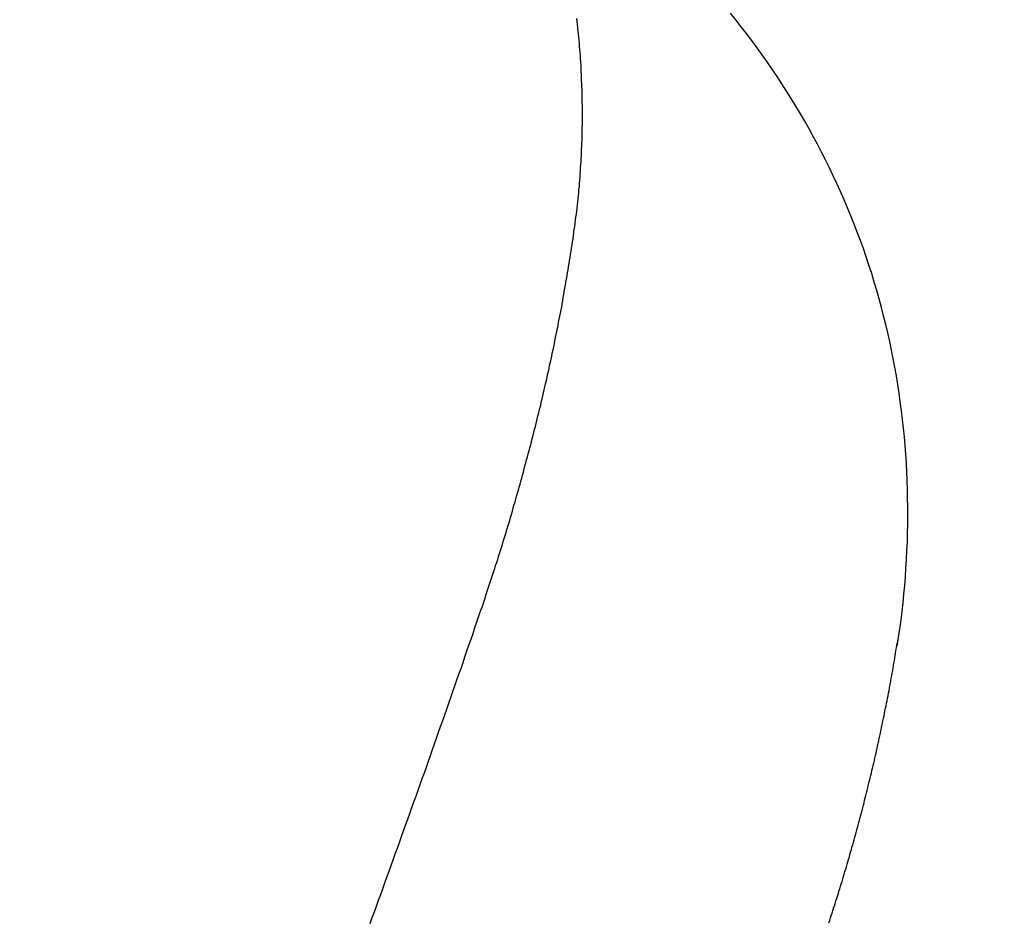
# Model space of a CAD drawing. Header units: millimetres. Extents: x 11979 to 37895, y 18730 to 47884.
# Tile 642 of 656: x 35835.55 to 35840.38, y 46392.47 to 46396.9. Entities that reach past the tile are written whole.
import ezdxf

# ---------------------------------------------------------------- set-up
doc = ezdxf.new("R2010")
doc.units = ezdxf.units.MM
for name, color, linetype in [('- niebieska cienka - izolacja', 120, 'Continuous'), ('-WYMIAR', 8, 'Continuous'), ('PROJEKTOWANE', 5, 'Continuous')]:
    doc.layers.add(name, color=color, linetype=linetype)
doc.styles.get("Standard").update_dxf_attribs({"font": 'arial.ttf'})
doc.dimstyles.new('CZA-KROPKA-50', dxfattribs={"dimtxt": 12, "dimasz": 1, "dimexe": 2, "dimexo": 25, "dimgap": 4, "dimtad": 1, "dimdec": 1, "dimrnd": 0.5, "dimzin": 9, "dimdsep": 46, "dimtxsty": 'Standard', "dimblk": 'CZA-KROPKA', "dimblk1": 'CZA-KROPKA', "dimblk2": 'CZA-KROPKA', "dimsah": 1, "dimcen": -20, "dimse1": 1, "dimse2": 1, "dimclrd": 8, "dimclre": 8, "dimclrt": 9, "dimadec": 0, "dimazin": 0, "dimtfac": 1, "dimtdec": 1, "dimtmove": 1, "dimatfit": 3, "dimldrblk": 'CZA-KROPKA', "dimfxl": 1, "dimtolj": 1, "dimtzin": 9, "dimarcsym": 0})

# ---------------------------------------------------------------- blocks, each defined once
blk = doc.blocks.new('CZA-KROPKA')
at = {"layer": '-WYMIAR', "linetype": 'ByBlock'}
for p, q in [((0, 10), (0, -10)), ((5, 0), (-5, 0))]:
    blk.add_line(p, q, dxfattribs=at)
at = {"layer": '-WYMIAR', "linetype": 'ByBlock', "const_width": 2.5}
blk.add_lwpolyline([(-1.25, 0, 1), (1.25, 0, 1)], format="xyb", close=True, dxfattribs=at)
blk = doc.blocks.new('*D2897')
at = {"layer": '-WYMIAR', "color": 8, "lineweight": -2}
blk.add_line((34132.9262, 45927.4655), (36406.9262, 45927.4655), dxfattribs=at)
at = {"layer": 'Defpoints', "color": 0}
for p in [(34131.9262, 46435.1223), (36407.9262, 46406.1223), (36407.9262, 45927.4655)]:
    blk.add_point(p, dxfattribs=at)
at = {"layer": '-WYMIAR', "color": 8, "lineweight": -2, "rotation": 180}
blk.add_blockref('CZA-KROPKA', (34131.9262, 45927.4655), dxfattribs=at)
at = {"layer": '-WYMIAR', "color": 8, "lineweight": -2}
blk.add_blockref('CZA-KROPKA', (36407.9262, 45927.4655), dxfattribs=at)
at = {"layer": '-WYMIAR', "color": 9, "insert": (35269.9262, 45937.5924), "char_height": 12, "attachment_point": 5}
blk.add_mtext('\\A1;2276', dxfattribs=at)
blk = doc.blocks.new('Pisuar NOVA PRO ze zintegrowanym ceramicznym sitkiem')
for points in [[(0.120453, -0.152934, 0), (0.120523, -0.152513, 0), (0.120583, -0.15209, 0), (0.120643, -0.151667, 0), (0.120693, -0.151242, 0), (0.120743, -0.150817, 0), (0.120783, -0.150391, 0), (0.120823, -0.149965, 0), (0.120853, -0.149537, 0), (0.120883, -0.14911, 0), (0.120913, -0.148681, 0), (0.120933, -0.148253, 0), (0.120953, -0.147823, 0), (0.120963, -0.147394, 0), (0.120973, -0.146964, 0), (0.120973, -0.146534, 0), (0.120973, -0.146104, 0), (0.120963, -0.145674, 0), (0.120953, -0.145244, 0), (0.120943, -0.144814, 0), (0.120923, -0.144384, 0), (0.120903, -0.143954, 0), (0.120873, -0.143524, 0), (0.120843, -0.143094, 0), (0.120803, -0.142665, 0), (0.120763, -0.142237, 0), (0.120713, -0.141808, 0), (0.120663, -0.141381, 0), (0.120603, -0.140953, 0), (0.120543, -0.140527, 0), (0.120483, -0.140101, 0), (0.120413, -0.139676, 0), (0.120333, -0.139252, 0), (0.120253, -0.138828, 0), (0.120173, -0.138406, 0), (0.120083, -0.137984, 0), (0.119993, -0.137564, 0), (0.119893, -0.137144, 0), (0.119783, -0.136726, 0), (0.119683, -0.136309, 0), (0.119563, -0.135894, 0), (0.119453, -0.135479, 0), (0.119323, -0.135067, 0), (0.119203, -0.134655, 0), (0.119063, -0.134245, 0), (0.118933, -0.133837, 0), (0.118793, -0.13343, 0), (0.118643, -0.133025, 0), (0.118493, -0.132622, 0), (0.118333, -0.13222, 0), (0.118173, -0.13182, 0), (0.118013, -0.131422, 0), (0.117843, -0.131026, 0), (0.117673, -0.130632, 0), (0.117493, -0.13024, 0), (0.117313, -0.12985, 0), (0.117123, -0.129461, 0), (0.116933, -0.129075, 0), (0.116733, -0.128691, 0), (0.116543, -0.12831, 0), (0.116333, -0.12793, 0), (0.116123, -0.127553, 0), (0.115913, -0.127178, 0), (0.115703, -0.126806, 0), (0.115483, -0.126436, 0), (0.115253, -0.126068, 0), (0.115023, -0.125703, 0), (0.114793, -0.125341, 0), (0.114553, -0.124981, 0), (0.114313, -0.124624, 0), (0.114073, -0.124269, 0), (0.113823, -0.123918, 0), (0.113573, -0.123569, 0), (0.113323, -0.123222, 0), (0.113063, -0.122879, 0), (0.112793, -0.122539, 0), (0.112533, -0.122202, 0), (0.112263, -0.121867, 0)], [(0.104603, -0.132489, 0), (0.104623, -0.13234, 0), (0.104643, -0.132189, 0), (0.104663, -0.132039, 0), (0.104683, -0.131889, 0), (0.104703, -0.131738, 0), (0.104723, -0.131588, 0), (0.104743, -0.131437, 0), (0.104763, -0.131286, 0), (0.104773, -0.131135, 0), (0.104793, -0.130984, 0), (0.104803, -0.130833, 0), (0.104823, -0.130682, 0), (0.104833, -0.130531, 0), (0.104853, -0.130379, 0), (0.104863, -0.130227, 0), (0.104873, -0.130076, 0), (0.104883, -0.129924, 0), (0.104893, -0.129772, 0), (0.104903, -0.12962, 0), (0.104913, -0.129468, 0), (0.104923, -0.129316, 0), (0.104933, -0.129164, 0), (0.104943, -0.129011, 0), (0.104953, -0.128859, 0), (0.104963, -0.128707, 0), (0.104963, -0.128554, 0), (0.104973, -0.128402, 0), (0.104973, -0.128249, 0), (0.104983, -0.128096, 0), (0.104983, -0.127944, 0), (0.104993, -0.127791, 0), (0.104993, -0.127638, 0), (0.104993, -0.127485, 0), (0.105003, -0.127332, 0), (0.105003, -0.127179, 0), (0.105003, -0.127026, 0), (0.105003, -0.126873, 0), (0.105003, -0.12672, 0), (0.105003, -0.126567, 0), (0.105003, -0.126414, 0), (0.104993, -0.126261, 0), (0.104993, -0.126108, 0), (0.104993, -0.125955, 0), (0.104983, -0.125802, 0), (0.104983, -0.125648, 0), (0.104973, -0.125495, 0), (0.104973, -0.125342, 0), (0.104963, -0.125189, 0), (0.104963, -0.125036, 0), (0.104953, -0.124883, 0), (0.104943, -0.12473, 0), (0.104933, -0.124576, 0), (0.104933, -0.124423, 0), (0.104923, -0.12427, 0), (0.104913, -0.124117, 0), (0.104903, -0.123964, 0), (0.104883, -0.123811, 0), (0.104873, -0.123658, 0), (0.104863, -0.123505, 0), (0.104853, -0.123352, 0), (0.104843, -0.123199, 0), (0.104823, -0.123046, 0), (0.104813, -0.122894, 0), (0.104793, -0.122741, 0), (0.104783, -0.122588, 0), (0.104763, -0.122436, 0), (0.104743, -0.122283, 0), (0.104733, -0.122131, 0)], [(0.099923, -0.151453, 0), (0.099973, -0.151308, 0), (0.100023, -0.151162, 0), (0.100073, -0.151017, 0), (0.100123, -0.150871, 0), (0.100173, -0.150725, 0), (0.100223, -0.150579, 0), (0.100263, -0.150433, 0), (0.100313, -0.150287, 0), (0.100363, -0.150141, 0), (0.100413, -0.149995, 0), (0.100463, -0.149849, 0), (0.100513, -0.149703, 0), (0.100553, -0.149556, 0), (0.100603, -0.14941, 0), (0.100653, -0.149263, 0), (0.100703, -0.149117, 0), (0.100743, -0.14897, 0), (0.100793, -0.148823, 0), (0.100843, -0.148677, 0), (0.100883, -0.14853, 0), (0.100933, -0.148383, 0), (0.100983, -0.148236, 0), (0.101023, -0.148089, 0), (0.101073, -0.147942, 0), (0.101113, -0.147795, 0), (0.101163, -0.147647, 0), (0.101203, -0.1475, 0), (0.101253, -0.147353, 0), (0.101293, -0.147205, 0), (0.101343, -0.147058, 0), (0.101383, -0.14691, 0), (0.101433, -0.146762, 0), (0.101473, -0.146615, 0), (0.101513, -0.146467, 0), (0.101563, -0.146319, 0), (0.101603, -0.146171, 0), (0.101643, -0.146023, 0), (0.101693, -0.145875, 0), (0.101733, -0.145727, 0), (0.101773, -0.145579, 0), (0.101813, -0.14543, 0), (0.101863, -0.145282, 0), (0.101903, -0.145134, 0), (0.101943, -0.144985, 0), (0.101983, -0.144837, 0), (0.102023, -0.144688, 0), (0.102063, -0.14454, 0), (0.102103, -0.144391, 0), (0.102143, -0.144242, 0), (0.102183, -0.144094, 0), (0.102223, -0.143945, 0), (0.102263, -0.143796, 0), (0.102303, -0.143647, 0), (0.102343, -0.143498, 0), (0.102383, -0.143349, 0), (0.102423, -0.1432, 0), (0.102463, -0.143051, 0), (0.102503, -0.142901, 0), (0.102543, -0.142752, 0), (0.102583, -0.142603, 0), (0.102613, -0.142453, 0), (0.102653, -0.142304, 0), (0.102693, -0.142154, 0), (0.102733, -0.142005, 0), (0.102763, -0.141855, 0), (0.102803, -0.141706, 0), (0.102843, -0.141556, 0), (0.102873, -0.141406, 0), (0.102913, -0.141256, 0), (0.102953, -0.141106, 0), (0.102983, -0.140956, 0), (0.103023, -0.140806, 0), (0.103053, -0.140656, 0), (0.103093, -0.140506, 0), (0.103123, -0.140356, 0), (0.103163, -0.140206, 0), (0.103193, -0.140056, 0), (0.103233, -0.139906, 0), (0.103263, -0.139755, 0), (0.103293, -0.139605, 0), (0.103333, -0.139454, 0), (0.103363, -0.139304, 0), (0.103393, -0.139153, 0), (0.103433, -0.139003, 0), (0.103463, -0.138852, 0), (0.103493, -0.138702, 0), (0.103523, -0.138551, 0), (0.103563, -0.1384, 0), (0.103593, -0.138249, 0), (0.103623, -0.138098, 0), (0.103653, -0.137948, 0), (0.103683, -0.137797, 0), (0.103713, -0.137646, 0), (0.103743, -0.137495, 0), (0.103773, -0.137344, 0), (0.103803, -0.137193, 0), (0.103833, -0.137041, 0), (0.103863, -0.13689, 0), (0.103893, -0.136739, 0), (0.103923, -0.136588, 0), (0.103953, -0.136436, 0), (0.103983, -0.136285, 0), (0.104003, -0.136134, 0), (0.104033, -0.135982, 0), (0.104063, -0.135831, 0), (0.104093, -0.135679, 0), (0.104113, -0.135528, 0), (0.104143, -0.135376, 0), (0.104173, -0.135225, 0), (0.104193, -0.135073, 0), (0.104223, -0.134921, 0), (0.104253, -0.13477, 0), (0.104273, -0.134618, 0), (0.104303, -0.134466, 0), (0.104323, -0.134314, 0), (0.104353, -0.134162, 0), (0.104373, -0.13401, 0), (0.104403, -0.133858, 0), (0.104423, -0.133706, 0), (0.104443, -0.133554, 0), (0.104473, -0.133402, 0), (0.104493, -0.13325, 0), (0.104513, -0.133098, 0), (0.104543, -0.132946, 0), (0.104563, -0.132794, 0), (0.104583, -0.132642, 0), (0.104603, -0.132489, 0)], [(0.094583, -0.166541, 0), (0.094683, -0.166257, 0), (0.094793, -0.165973, 0), (0.094893, -0.165689, 0), (0.094993, -0.165405, 0), (0.095103, -0.165121, 0), (0.095203, -0.164837, 0), (0.095303, -0.164553, 0), (0.095403, -0.164269, 0), (0.095513, -0.163985, 0), (0.095613, -0.163701, 0), (0.095713, -0.163417, 0), (0.095813, -0.163133, 0), (0.095923, -0.162849, 0), (0.096023, -0.162565, 0), (0.096123, -0.162281, 0), (0.096223, -0.161996, 0), (0.096323, -0.161712, 0), (0.096433, -0.161428, 0), (0.096533, -0.161144, 0), (0.096633, -0.160859, 0), (0.096733, -0.160575, 0), (0.096833, -0.16029, 0), (0.096933, -0.160006, 0), (0.097033, -0.159722, 0), (0.097143, -0.159437, 0), (0.097243, -0.159153, 0), (0.097343, -0.158868, 0), (0.097443, -0.158583, 0), (0.097543, -0.158299, 0), (0.097643, -0.158014, 0), (0.097743, -0.157729, 0), (0.097843, -0.157445, 0), (0.097943, -0.15716, 0), (0.098043, -0.156875, 0), (0.098143, -0.15659, 0), (0.098243, -0.156305, 0), (0.098343, -0.15602, 0), (0.098443, -0.155735, 0), (0.098543, -0.15545, 0), (0.098643, -0.155165, 0), (0.098743, -0.15488, 0), (0.098843, -0.154594, 0), (0.098943, -0.154309, 0), (0.099043, -0.154024, 0), (0.099143, -0.153738, 0), (0.099233, -0.153453, 0), (0.099333, -0.153168, 0), (0.099433, -0.152882, 0), (0.099533, -0.152596, 0), (0.099633, -0.152311, 0), (0.099723, -0.152025, 0), (0.099823, -0.151739, 0), (0.099923, -0.151453, 0)], [(0.117103, -0.166511, 0), (0.117143, -0.166392, 0), (0.117183, -0.166273, 0), (0.117213, -0.166153, 0), (0.117253, -0.166034, 0), (0.117293, -0.165915, 0), (0.117333, -0.165796, 0), (0.117373, -0.165677, 0), (0.117413, -0.165557, 0), (0.117443, -0.165438, 0), (0.117483, -0.165318, 0), (0.117523, -0.165199, 0), (0.117563, -0.165079, 0), (0.117593, -0.16496, 0), (0.117633, -0.16484, 0), (0.117673, -0.16472, 0), (0.117703, -0.164601, 0), (0.117743, -0.164481, 0), (0.117783, -0.164361, 0), (0.117813, -0.164241, 0), (0.117853, -0.164121, 0), (0.117883, -0.164001, 0), (0.117923, -0.163881, 0), (0.117963, -0.163761, 0), (0.117993, -0.163641, 0), (0.118033, -0.16352, 0), (0.118063, -0.1634, 0), (0.118103, -0.16328, 0), (0.118133, -0.16316, 0), (0.118163, -0.163039, 0), (0.118203, -0.162919, 0), (0.118233, -0.162798, 0), (0.118273, -0.162678, 0), (0.118303, -0.162557, 0), (0.118343, -0.162437, 0), (0.118373, -0.162316, 0), (0.118403, -0.162195, 0), (0.118443, -0.162074, 0), (0.118473, -0.161954, 0), (0.118503, -0.161833, 0), (0.118533, -0.161712, 0), (0.118573, -0.161591, 0), (0.118603, -0.16147, 0), (0.118633, -0.161349, 0), (0.118663, -0.161228, 0), (0.118703, -0.161107, 0), (0.118733, -0.160985, 0), (0.118763, -0.160864, 0), (0.118793, -0.160743, 0), (0.118823, -0.160622, 0), (0.118853, -0.1605, 0), (0.118883, -0.160379, 0), (0.118913, -0.160257, 0), (0.118943, -0.160136, 0), (0.118973, -0.160014, 0), (0.119003, -0.159893, 0), (0.119033, -0.159771, 0), (0.119063, -0.15965, 0), (0.119093, -0.159528, 0), (0.119123, -0.159406, 0), (0.119153, -0.159285, 0), (0.119183, -0.159163, 0), (0.119213, -0.159041, 0), (0.119243, -0.158919, 0), (0.119273, -0.158797, 0), (0.119303, -0.158675, 0), (0.119333, -0.158553, 0), (0.119353, -0.158431, 0), (0.119383, -0.158309, 0), (0.119413, -0.158187, 0), (0.119443, -0.158065, 0), (0.119463, -0.157943, 0), (0.119493, -0.15782, 0), (0.119523, -0.157698, 0), (0.119553, -0.157576, 0), (0.119573, -0.157453, 0), (0.119603, -0.157331, 0), (0.119633, -0.157209, 0), (0.119653, -0.157086, 0), (0.119683, -0.156964, 0), (0.119703, -0.156841, 0), (0.119733, -0.156719, 0), (0.119753, -0.156596, 0), (0.119783, -0.156473, 0), (0.119813, -0.156351, 0), (0.119833, -0.156228, 0), (0.119853, -0.156105, 0), (0.119883, -0.155982, 0), (0.119903, -0.15586, 0), (0.119933, -0.155737, 0), (0.119953, -0.155614, 0), (0.119983, -0.155491, 0), (0.120003, -0.155368, 0), (0.120023, -0.155245, 0), (0.120053, -0.155122, 0), (0.120073, -0.154999, 0), (0.120093, -0.154876, 0), (0.120123, -0.154753, 0), (0.120143, -0.15463, 0), (0.120163, -0.154507, 0), (0.120183, -0.154383, 0), (0.120203, -0.15426, 0), (0.120233, -0.154137, 0), (0.120253, -0.154014, 0), (0.120273, -0.15389, 0), (0.120293, -0.153767, 0), (0.120313, -0.153644, 0), (0.120333, -0.15352, 0), (0.120353, -0.153397, 0), (0.120373, -0.153273, 0), (0.120393, -0.15315, 0), (0.120413, -0.153026, 0), (0.120433, -0.152903, 0), (0.120453, -0.152779, 0)]]:
    blk.add_polyline3d(points)

msp = doc.modelspace()

# ---------------------------------------------------------------- hatches: boundary and pattern name
at = {"layer": '- niebieska cienka - izolacja'}
h = msp.add_hatch(dxfattribs=at)
h.set_pattern_fill('ANSI31', color=5, scale=10)
h.set_pattern_definition([(315, (22316.131, 20126.916), (19.7999996, -4e-15), [3.394112, -24.607316]), (315, (22316.131, 20146.716), (19.7999996, -4e-15), [3.394112, -24.607316]), (315, (22329.731, 20119.916), (19.7999996, -4e-15), [3.959798, -24.04163]), (315, (22329.731, 20139.716), (19.7999996, -4e-15), [3.959798, -24.04163]), (0, (22325.931, 20125.716), (0, 19.8), [0.2, -19.6]), (90, (22326.131, 20125.716), (-19.8, 1e-15), [0.2, -19.6]), (0, (22326.131, 20125.916), (0, 19.8), [0.2, -19.6]), (0, (22326.331, 20125.916), (0, 19.8), [0.2, -19.6]), (0, (22326.531, 20125.916), (0, 19.8), [0.2, -19.6]), (0, (22326.731, 20125.916), (0, 19.8), [0.2, -19.6]), (90, (22326.931, 20125.716), (-19.8, 1e-15), [0.2, -19.6]), (0, (22326.931, 20125.716), (0, 19.8), [0.2, -19.6]), (90, (22327.131, 20125.516), (-19.8, 1e-15), [0.2, -19.6]), (0, (22327.131, 20125.516), (0, 19.8), [0.2, -19.6]), (90, (22327.331, 20125.316), (-19.8, 1e-15), [0.2, -19.6]), (90, (22327.331, 20125.116), (-19.8, 1e-15), [0.2, -19.6]), (90, (22327.331, 20124.916), (-19.8, 1e-15), [0.2, -19.6]), (90, (22327.331, 20124.716), (-19.8, 1e-15), [0.2, -19.6]), (0, (22327.131, 20124.716), (0, 19.8), [0.2, -19.6]), (90, (22327.131, 20124.516), (-19.8, 1e-15), [0.2, -19.6]), (0, (22326.931, 20124.516), (0, 19.8), [0.2, -19.6]), (90, (22326.931, 20124.316), (-19.8, 1e-15), [0.2, -19.6]), (0, (22326.731, 20124.316), (0, 19.8), [0.2, -19.6]), (0, (22326.531, 20124.316), (0, 19.8), [0.2, -19.6]), (0, (22326.331, 20124.316), (0, 19.8), [0.2, -19.6]), (0, (22326.131, 20124.316), (0, 19.8), [0.2, -19.6]), (90, (22326.131, 20124.316), (-19.8, 1e-15), [0.2, -19.6]), (0, (22325.931, 20124.516), (0, 19.8), [0.2, -19.6]), (90, (22325.931, 20124.516), (-19.8, 1e-15), [0.2, -19.6]), (0, (22325.731, 20124.716), (0, 19.8), [0.2, -19.6]), (90, (22325.731, 20124.716), (-19.8, 1e-15), [0.2, -19.6]), (90, (22325.731, 20124.916), (-19.8, 1e-15), [0.2, -19.6]), (90, (22325.731, 20125.116), (-19.8, 1e-15), [0.2, -19.6]), (90, (22325.731, 20125.316), (-19.8, 1e-15), [0.2, -19.6]), (0, (22325.731, 20125.516), (0, 19.8), [0.2, -19.6]), (90, (22325.931, 20125.516), (-19.8, 1e-15), [0.2, -19.6]), (90, (22322.931, 20108.516), (-19.8, 1e-15), [0.2, -19.6]), (0, (22322.731, 20108.516), (0, 19.8), [0.2, -19.6]), (90, (22322.731, 20108.316), (-19.8, 1e-15), [0.2, -19.6]), (90, (22322.731, 20108.116), (-19.8, 1e-15), [0.2, -19.6]), (90, (22322.731, 20107.916), (-19.8, 1e-15), [0.2, -19.6]), (90, (22322.731, 20107.716), (-19.8, 1e-15), [0.2, -19.6]), (0, (22322.731, 20107.716), (0, 19.8), [0.2, -19.6]), (90, (22322.931, 20107.516), (-19.8, 1e-15), [0.2, -19.6]), (0, (22322.931, 20107.516), (0, 19.8), [0.2, -19.6]), (90, (22323.131, 20107.316), (-19.8, 1e-15), [0.2, -19.6]), (0, (22323.131, 20107.316), (0, 19.8), [0.2, -19.6]), (90, (22323.331, 20107.116), (-19.8, 1e-15), [0.2, -19.6]), (0, (22323.331, 20107.116), (0, 19.8), [0.2, -19.6]), (0, (22323.531, 20107.116), (0, 19.8), [0.2, -19.6]), (0, (22323.731, 20107.116), (0, 19.8), [0.2, -19.6]), (0, (22323.931, 20107.116), (0, 19.8), [0.2, -19.6]), (90, (22324.131, 20107.116), (-19.8, 1e-15), [0.2, -19.6]), (0, (22324.131, 20107.316), (0, 19.8), [0.2, -19.6]), (90, (22324.331, 20107.316), (-19.8, 1e-15), [0.2, -19.6]), (0, (22324.331, 20107.516), (0, 19.8), [0.2, -19.6]), (90, (22324.531, 20107.516), (-19.8, 1e-15), [0.2, -19.6]), (0, (22324.531, 20107.716), (0, 19.8), [0.2, -19.6]), (90, (22324.731, 20107.716), (-19.8, 1e-15), [0.2, -19.6]), (90, (22324.731, 20107.916), (-19.8, 1e-15), [0.2, -19.6]), (90, (22324.731, 20108.116), (-19.8, 1e-15), [0.2, -19.6]), (90, (22324.731, 20108.316), (-19.8, 1e-15), [0.2, -19.6]), (0, (22324.531, 20108.516), (0, 19.8), [0.2, -19.6]), (90, (22324.531, 20108.516), (-19.8, 1e-15), [0.2, -19.6]), (0, (22324.331, 20108.716), (0, 19.8), [0.2, -19.6]), (90, (22324.331, 20108.716), (-19.8, 1e-15), [0.2, -19.6]), (0, (22324.131, 20108.916), (0, 19.8), [0.2, -19.6]), (90, (22324.131, 20108.916), (-19.8, 1e-15), [0.2, -19.6]), (0, (22323.931, 20109.116), (0, 19.8), [0.2, -19.6]), (0, (22323.731, 20109.116), (0, 19.8), [0.2, -19.6]), (0, (22323.531, 20109.116), (0, 19.8), [0.2, -19.6]), (0, (22323.331, 20109.116), (0, 19.8), [0.2, -19.6]), (90, (22323.331, 20108.916), (-19.8, 1e-15), [0.2, -19.6]), (0, (22323.131, 20108.916), (0, 19.8), [0.2, -19.6]), (90, (22323.131, 20108.716), (-19.8, 1e-15), [0.2, -19.6]), (0, (22322.931, 20108.716), (0, 19.8), [0.2, -19.6]), (90, (22325.931, 20109.116), (-19.8, 1e-15), [0.2, -19.6]), (0, (22325.931, 20109.316), (0, 19.8), [0.2, -19.6]), (90, (22326.131, 20109.316), (-19.8, 1e-15), [0.2, -19.6]), (0, (22326.131, 20109.516), (0, 19.8), [0.2, -19.6]), (0, (22326.331, 20109.516), (0, 19.8), [0.2, -19.6]), (0, (22326.531, 20109.516), (0, 19.8), [0.2, -19.6]), (0, (22326.731, 20109.516), (0, 19.8), [0.2, -19.6]), (0, (22326.931, 20109.516), (0, 19.8), [0.2, -19.6]), (0, (22327.131, 20109.516), (0, 19.8), [0.2, -19.6]), (90, (22327.331, 20109.316), (-19.8, 1e-15), [0.2, -19.6]), (0, (22327.331, 20109.316), (0, 19.8), [0.2, -19.6]), (90, (22327.531, 20109.116), (-19.8, 1e-15), [0.2, -19.6]), (0, (22327.531, 20109.116), (0, 19.8), [0.2, -19.6]), (90, (22327.731, 20108.916), (-19.8, 1e-15), [0.2, -19.6]), (0, (22327.731, 20108.916), (0, 19.8), [0.2, -19.6]), (90, (22327.931, 20108.716), (-19.8, 1e-15), [0.2, -19.6]), (90, (22327.931, 20108.516), (-19.8, 1e-15), [0.2, -19.6]), (90, (22327.931, 20108.316), (-19.8, 1e-15), [0.2, -19.6]), (90, (22327.931, 20108.116), (-19.8, 1e-15), [0.2, -19.6]), (90, (22327.931, 20107.916), (-19.8, 1e-15), [0.2, -19.6]), (90, (22327.931, 20107.716), (-19.8, 1e-15), [0.2, -19.6]), (0, (22327.731, 20107.716), (0, 19.8), [0.2, -19.6]), (90, (22327.731, 20107.516), (-19.8, 1e-15), [0.2, -19.6]), (0, (22327.531, 20107.516), (0, 19.8), [0.2, -19.6]), (90, (22327.531, 20107.316), (-19.8, 1e-15), [0.2, -19.6]), (0, (22327.331, 20107.316), (0, 19.8), [0.2, -19.6]), (90, (22327.331, 20107.116), (-19.8, 1e-15), [0.2, -19.6]), (0, (22327.131, 20107.116), (0, 19.8), [0.2, -19.6]), (0, (22326.931, 20107.116), (0, 19.8), [0.2, -19.6]), (0, (22326.731, 20107.116), (0, 19.8), [0.2, -19.6]), (0, (22326.531, 20107.116), (0, 19.8), [0.2, -19.6]), (0, (22326.331, 20107.116), (0, 19.8), [0.2, -19.6]), (0, (22326.131, 20107.116), (0, 19.8), [0.2, -19.6]), (90, (22326.131, 20107.116), (-19.8, 1e-15), [0.2, -19.6]), (0, (22325.931, 20107.316), (0, 19.8), [0.2, -19.6]), (90, (22325.931, 20107.316), (-19.8, 1e-15), [0.2, -19.6]), (0, (22325.731, 20107.516), (0, 19.8), [0.2, -19.6]), (90, (22325.731, 20107.516), (-19.8, 1e-15), [0.2, -19.6]), (0, (22325.531, 20107.716), (0, 19.8), [0.2, -19.6]), (90, (22325.531, 20107.716), (-19.8, 1e-15), [0.2, -19.6]), (90, (22325.531, 20107.916), (-19.8, 1e-15), [0.2, -19.6]), (90, (22325.531, 20108.116), (-19.8, 1e-15), [0.2, -19.6]), (90, (22325.531, 20108.316), (-19.8, 1e-15), [0.2, -19.6]), (90, (22325.531, 20108.516), (-19.8, 1e-15), [0.2, -19.6]), (90, (22325.531, 20108.716), (-19.8, 1e-15), [0.2, -19.6]), (0, (22325.531, 20108.916), (0, 19.8), [0.2, -19.6]), (90, (22325.731, 20108.916), (-19.8, 1e-15), [0.2, -19.6]), (0, (22325.731, 20109.116), (0, 19.8), [0.2, -19.6]), (0, (22317.731, 20123.716), (0, 19.8), [0.2, -19.6]), (90, (22317.931, 20123.716), (-19.8, 1e-15), [0.2, -19.6]), (0, (22317.931, 20123.916), (0, 19.8), [0.2, -19.6]), (0, (22318.131, 20123.916), (0, 19.8), [0.2, -19.6]), (0, (22318.331, 20123.916), (0, 19.8), [0.2, -19.6]), (0, (22318.531, 20123.916), (0, 19.8), [0.2, -19.6]), (90, (22318.731, 20123.716), (-19.8, 1e-15), [0.2, -19.6]), (0, (22318.731, 20123.716), (0, 19.8), [0.2, -19.6]), (90, (22318.931, 20123.516), (-19.8, 1e-15), [0.2, -19.6]), (0, (22318.931, 20123.516), (0, 19.8), [0.2, -19.6]), (90, (22319.131, 20123.316), (-19.8, 1e-15), [0.2, -19.6]), (90, (22319.131, 20123.116), (-19.8, 1e-15), [0.2, -19.6]), (90, (22319.131, 20122.916), (-19.8, 1e-15), [0.2, -19.6]), (90, (22319.131, 20122.716), (-19.8, 1e-15), [0.2, -19.6]), (0, (22318.931, 20122.716), (0, 19.8), [0.2, -19.6]), (90, (22318.931, 20122.516), (-19.8, 1e-15), [0.2, -19.6]), (0, (22318.731, 20122.516), (0, 19.8), [0.2, -19.6]), (90, (22318.731, 20122.316), (-19.8, 1e-15), [0.2, -19.6]), (0, (22318.531, 20122.316), (0, 19.8), [0.2, -19.6]), (0, (22318.331, 20122.316), (0, 19.8), [0.2, -19.6]), (0, (22318.131, 20122.316), (0, 19.8), [0.2, -19.6]), (0, (22317.931, 20122.316), (0, 19.8), [0.2, -19.6]), (90, (22317.931, 20122.316), (-19.8, 1e-15), [0.2, -19.6]), (0, (22317.731, 20122.516), (0, 19.8), [0.2, -19.6]), (90, (22317.731, 20122.516), (-19.8, 1e-15), [0.2, -19.6]), (0, (22317.531, 20122.716), (0, 19.8), [0.2, -19.6]), (90, (22317.531, 20122.716), (-19.8, 1e-15), [0.2, -19.6]), (90, (22317.531, 20122.916), (-19.8, 1e-15), [0.2, -19.6]), (90, (22317.531, 20123.116), (-19.8, 1e-15), [0.2, -19.6]), (90, (22317.531, 20123.316), (-19.8, 1e-15), [0.2, -19.6]), (0, (22317.531, 20123.516), (0, 19.8), [0.2, -19.6]), (90, (22317.731, 20123.516), (-19.8, 1e-15), [0.2, -19.6]), (90, (22314.731, 20122.516), (-19.8, 1e-15), [0.2, -19.6]), (0, (22314.731, 20122.716), (0, 19.8), [0.2, -19.6]), (90, (22314.931, 20122.716), (-19.8, 1e-15), [0.2, -19.6]), (0, (22314.931, 20122.916), (0, 19.8), [0.2, -19.6]), (0, (22315.131, 20122.916), (0, 19.8), [0.2, -19.6]), (0, (22315.331, 20122.916), (0, 19.8), [0.2, -19.6]), (0, (22315.531, 20122.916), (0, 19.8), [0.2, -19.6]), (0, (22315.731, 20122.916), (0, 19.8), [0.2, -19.6]), (0, (22315.931, 20122.916), (0, 19.8), [0.2, -19.6]), (90, (22316.131, 20122.716), (-19.8, 1e-15), [0.2, -19.6]), (0, (22316.131, 20122.716), (0, 19.8), [0.2, -19.6]), (90, (22316.331, 20122.516), (-19.8, 1e-15), [0.2, -19.6]), (0, (22316.331, 20122.516), (0, 19.8), [0.2, -19.6]), (90, (22316.531, 20122.316), (-19.8, 1e-15), [0.2, -19.6]), (0, (22316.531, 20122.316), (0, 19.8), [0.2, -19.6]), (90, (22316.731, 20122.116), (-19.8, 1e-15), [0.2, -19.6]), (90, (22316.731, 20121.916), (-19.8, 1e-15), [0.2, -19.6]), (90, (22316.731, 20121.716), (-19.8, 1e-15), [0.2, -19.6]), (90, (22316.731, 20121.516), (-19.8, 1e-15), [0.2, -19.6]), (90, (22316.731, 20121.316), (-19.8, 1e-15), [0.2, -19.6]), (90, (22316.731, 20121.116), (-19.8, 1e-15), [0.2, -19.6]), (0, (22316.531, 20121.116), (0, 19.8), [0.2, -19.6]), (90, (22316.531, 20120.916), (-19.8, 1e-15), [0.2, -19.6]), (0, (22316.331, 20120.916), (0, 19.8), [0.2, -19.6]), (90, (22316.331, 20120.716), (-19.8, 1e-15), [0.2, -19.6]), (0, (22316.131, 20120.716), (0, 19.8), [0.2, -19.6]), (90, (22316.131, 20120.516), (-19.8, 1e-15), [0.2, -19.6]), (0, (22315.931, 20120.516), (0, 19.8), [0.2, -19.6]), (0, (22315.731, 20120.516), (0, 19.8), [0.2, -19.6]), (0, (22315.531, 20120.516), (0, 19.8), [0.2, -19.6]), (0, (22315.331, 20120.516), (0, 19.8), [0.2, -19.6]), (0, (22315.131, 20120.516), (0, 19.8), [0.2, -19.6]), (0, (22314.931, 20120.516), (0, 19.8), [0.2, -19.6]), (90, (22314.931, 20120.516), (-19.8, 1e-15), [0.2, -19.6]), (0, (22314.731, 20120.716), (0, 19.8), [0.2, -19.6]), (90, (22314.731, 20120.716), (-19.8, 1e-15), [0.2, -19.6]), (0, (22314.531, 20120.916), (0, 19.8), [0.2, -19.6]), (90, (22314.531, 20120.916), (-19.8, 1e-15), [0.2, -19.6]), (0, (22314.331, 20121.116), (0, 19.8), [0.2, -19.6]), (90, (22314.331, 20121.116), (-19.8, 1e-15), [0.2, -19.6]), (90, (22314.331, 20121.316), (-19.8, 1e-15), [0.2, -19.6]), (90, (22314.331, 20121.516), (-19.8, 1e-15), [0.2, -19.6]), (90, (22314.331, 20121.716), (-19.8, 1e-15), [0.2, -19.6]), (90, (22314.331, 20121.916), (-19.8, 1e-15), [0.2, -19.6]), (90, (22314.331, 20122.116), (-19.8, 1e-15), [0.2, -19.6]), (0, (22314.331, 20122.316), (0, 19.8), [0.2, -19.6]), (90, (22314.531, 20122.316), (-19.8, 1e-15), [0.2, -19.6]), (0, (22314.531, 20122.516), (0, 19.8), [0.2, -19.6]), (90, (22316.931, 20120.116), (-19.8, 1e-15), [0.2, -19.6]), (0, (22316.731, 20120.116), (0, 19.8), [0.2, -19.6]), (90, (22316.731, 20119.916), (-19.8, 1e-15), [0.2, -19.6]), (90, (22316.731, 20119.716), (-19.8, 1e-15), [0.2, -19.6]), (90, (22316.731, 20119.516), (-19.8, 1e-15), [0.2, -19.6]), (90, (22316.731, 20119.316), (-19.8, 1e-15), [0.2, -19.6]), (0, (22316.731, 20119.316), (0, 19.8), [0.2, -19.6]), (90, (22316.931, 20119.116), (-19.8, 1e-15), [0.2, -19.6]), (0, (22316.931, 20119.116), (0, 19.8), [0.2, -19.6]), (90, (22317.131, 20118.916), (-19.8, 1e-15), [0.2, -19.6]), (0, (22317.131, 20118.916), (0, 19.8), [0.2, -19.6]), (90, (22317.331, 20118.716), (-19.8, 1e-15), [0.2, -19.6]), (0, (22317.331, 20118.716), (0, 19.8), [0.2, -19.6]), (0, (22317.531, 20118.716), (0, 19.8), [0.2, -19.6]), (0, (22317.731, 20118.716), (0, 19.8), [0.2, -19.6]), (0, (22317.931, 20118.716), (0, 19.8), [0.2, -19.6]), (90, (22318.131, 20118.716), (-19.8, 1e-15), [0.2, -19.6]), (0, (22318.131, 20118.916), (0, 19.8), [0.2, -19.6]), (90, (22318.331, 20118.916), (-19.8, 1e-15), [0.2, -19.6]), (0, (22318.331, 20119.116), (0, 19.8), [0.2, -19.6]), (90, (22318.531, 20119.116), (-19.8, 1e-15), [0.2, -19.6]), (0, (22318.531, 20119.316), (0, 19.8), [0.2, -19.6]), (90, (22318.731, 20119.316), (-19.8, 1e-15), [0.2, -19.6]), (90, (22318.731, 20119.516), (-19.8, 1e-15), [0.2, -19.6]), (90, (22318.731, 20119.716), (-19.8, 1e-15), [0.2, -19.6]), (90, (22318.731, 20119.916), (-19.8, 1e-15), [0.2, -19.6]), (0, (22318.531, 20120.116), (0, 19.8), [0.2, -19.6]), (90, (22318.531, 20120.116), (-19.8, 1e-15), [0.2, -19.6]), (0, (22318.331, 20120.316), (0, 19.8), [0.2, -19.6]), (90, (22318.331, 20120.316), (-19.8, 1e-15), [0.2, -19.6]), (0, (22318.131, 20120.516), (0, 19.8), [0.2, -19.6]), (90, (22318.131, 20120.516), (-19.8, 1e-15), [0.2, -19.6]), (0, (22317.931, 20120.716), (0, 19.8), [0.2, -19.6]), (0, (22317.731, 20120.716), (0, 19.8), [0.2, -19.6]), (0, (22317.531, 20120.716), (0, 19.8), [0.2, -19.6]), (0, (22317.331, 20120.716), (0, 19.8), [0.2, -19.6]), (90, (22317.331, 20120.516), (-19.8, 1e-15), [0.2, -19.6]), (0, (22317.131, 20120.516), (0, 19.8), [0.2, -19.6]), (90, (22317.131, 20120.316), (-19.8, 1e-15), [0.2, -19.6]), (0, (22316.931, 20120.316), (0, 19.8), [0.2, -19.6]), (315, (22327.331, 20112.316), (19.7999996, -4e-15), [4.24264, -23.758788]), (315, (22327.331, 20132.116), (19.7999996, -4e-15), [4.24264, -23.758788]), (315, (22323.331, 20109.916), (19.7999996, -4e-15), [3.959798, -24.04163]), (315, (22323.331, 20129.716), (19.7999996, -4e-15), [3.959798, -24.04163]), (315, (22319.731, 20116.716), (19.7999996, -4e-15), [4.24264, -23.758788]), (315, (22319.731, 20136.516), (19.7999996, -4e-15), [4.24264, -23.758788]), (315, (22317.131, 20122.516), (19.7999996, -4e-15), [3.676956, -24.324474]), (315, (22317.131, 20142.316), (19.7999996, -4e-15), [3.676956, -24.324474]), (315, (22323.931, 20118.316), (19.7999996, -4e-15), [4.24264, -23.758788]), (315, (22323.931, 20138.116), (19.7999996, -4e-15), [4.24264, -23.758788]), (315, (22321.931, 20124.116), (19.7999996, -4e-15), [3.676956, -24.324474]), (315, (22321.931, 20143.916), (19.7999996, -4e-15), [3.676956, -24.324474]), (315, (22320.131, 20109.716), (19.7999996, -4e-15), [3.676956, -24.324474]), (315, (22320.131, 20129.516), (19.7999996, -4e-15), [3.676956, -24.324474]), (315, (22312.731, 20112.716), (19.7999996, -4e-15), [3.676956, -24.324474]), (315, (22312.731, 20132.516), (19.7999996, -4e-15), [3.676956, -24.324474])])
h.paths.add_polyline_path([(36155.9262, 46409.1223), (36161.9262, 46409.1223), (36161.9262, 46319.1223), (36175.9262, 46319.1223), (36175.9262, 46313.1223), (36135.9262, 46313.1223), (36135.9262, 46319.1223), (36155.9262, 46319.1223)])
h.paths.add_polyline_path([(36043.9262, 46252.1223), (36055.9262, 46252.1223), (36055.9262, 46409.1223), (36043.9262, 46409.1223)])
h.paths.add_polyline_path([(35876.9262, 46309.1223), (35874.293, 46309.1223), (35874.293, 46297.1223), (35894.293, 46297.1223), (35894.293, 46309.1223), (35888.9262, 46309.1223), (35888.9262, 46363.1723, 0.043228), (35876.9262, 46361.6132)])
h.paths.add_polyline_path([(35985.9262, 46297.1223), (35985.9262, 46306.1223), (36000.9011, 46306.1223), (36000.9011, 46309.1223), (36043.9262, 46309.1223), (36043.9262, 46297.1223)])
h.paths.add_polyline_path([(35876.9262, 46361.6132, -0.043228), (35888.9262, 46363.1723), (35888.9262, 46409.1223), (35876.9262, 46409.1223)])
h.paths.add_polyline_path([(35774.9262, 46297.1223), (35784.293, 46297.1223), (35784.293, 46309.1223), (35774.9262, 46309.1223)])
h.paths.add_polyline_path([(35985.9262, 46306.1223), (36000.9011, 46306.1223), (36000.9011, 46309.1223), (35985.9262, 46309.1223)])
h.paths.add_polyline_path([(36181.9262, 46313.1223), (36181.9262, 46319.1223), (36175.9262, 46319.1223), (36175.9262, 46313.1223)])
h.paths.add_polyline_path([(36022.8648, 46269.2512), (36040.9385, 46269.2512), (36040.9385, 46301.9934), (36022.8648, 46301.9934)], flags=24)

# ---------------------------------------------------------------- block references
at = {"layer": 'PROJEKTOWANE', "xscale": 100, "yscale": 100, "zscale": 100, "rotation": 359.9999999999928}
msp.add_blockref('Pisuar NOVA PRO ze zintegrowanym ceramicznym sitkiem', (35827.8133, 46409.1223), dxfattribs=at)

# ---------------------------------------------------------------- dimensions: what is measured, and where the dimension line sits
at = {"layer": '-WYMIAR'}
dim = msp.add_linear_dim(base=(36407.9262, 45927.4655), p1=(34131.9262, 46435.1223), p2=(36407.9262, 46406.1223), dimstyle='CZA-KROPKA-50', override={"dimfxl": 0, "dimfxlon": 1}, dxfattribs=at)
dim.commit()
dim.dimension.update_dxf_attribs({"geometry": '*D2897', "text_midpoint": (35269.9262, 45937.5924)})

doc.saveas('drawing.dxf')
